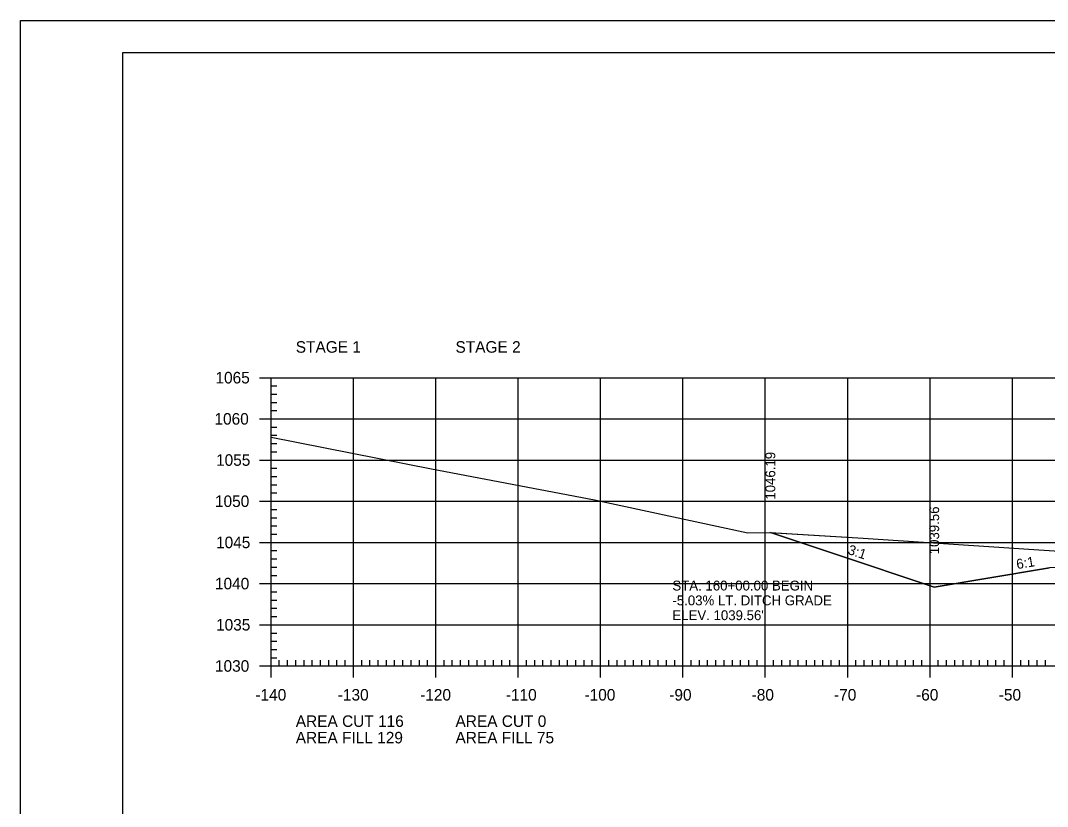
# Model space of a CAD drawing. Extents: x 1322838 to 1324533, y 339903 to 351025.
# Drawn here: x 1323533.3 to 1323658, y 345656.7 to 345752.1 of the extents above; entities that cross this region are included whole.
import ezdxf

# ---------------------------------------------------------------- set-up
doc = ezdxf.new("R2010")
doc.units = 0
for name, color, linetype in [('R_Axis', 7, 'Continuous'), ('R_Axis Annot', 7, 'Continuous'), ('R_Border', 7, 'Continuous'), ('R_Drive', 7, 'Continuous'), ('R_Exist Surface', 7, 'Continuous'), ('R_Fin Surface', 7, 'Continuous'), ('R_Fin Surface Annot', 7, 'Continuous'), ('R_Grid', 7, 'Continuous'), ('R_No Plot', 7, 'Continuous')]:
    doc.layers.add(name, color=color, linetype=linetype)

msp = doc.modelspace()

# ---------------------------------------------------------------- linework, layer by layer
at = {"layer": 'R_Axis'}
for p, q in [((1323562.32, 345708.74), (1323565.12, 345708.74)), ((1323563.72, 345673.74), (1323563.72, 345708.74)), ((1323563.72, 345707.74), (1323564.42, 345707.74)), ((1323563.72, 345706.74), (1323564.42, 345706.74)), ((1323563.72, 345705.74), (1323564.42, 345705.74)), ((1323562.32, 345703.74), (1323565.12, 345703.74)), ((1323563.72, 345704.74), (1323564.42, 345704.74)), ((1323563.72, 345702.74), (1323564.42, 345702.74)), ((1323563.72, 345701.74), (1323564.42, 345701.74)), ((1323563.72, 345700.74), (1323564.42, 345700.74)), ((1323562.32, 345698.74), (1323565.12, 345698.74)), ((1323563.72, 345699.74), (1323564.42, 345699.74)), ((1323563.72, 345697.74), (1323564.42, 345697.74)), ((1323563.72, 345696.74), (1323564.42, 345696.74)), ((1323563.72, 345695.74), (1323564.42, 345695.74)), ((1323562.32, 345693.74), (1323565.12, 345693.74)), ((1323563.72, 345694.74), (1323564.42, 345694.74)), ((1323563.72, 345692.74), (1323564.42, 345692.74)), ((1323563.72, 345691.74), (1323564.42, 345691.74)), ((1323563.72, 345690.74), (1323564.42, 345690.74)), ((1323562.32, 345688.74), (1323565.12, 345688.74)), ((1323563.72, 345689.74), (1323564.42, 345689.74)), ((1323563.72, 345687.74), (1323564.42, 345687.74)), ((1323563.72, 345686.74), (1323564.42, 345686.74)), ((1323563.72, 345685.74), (1323564.42, 345685.74)), ((1323563.72, 345684.74), (1323564.42, 345684.74)), ((1323562.32, 345683.74), (1323565.12, 345683.74)), ((1323563.72, 345682.74), (1323564.42, 345682.74)), ((1323563.72, 345681.74), (1323564.42, 345681.74)), ((1323563.72, 345680.74), (1323564.42, 345680.74)), ((1323563.72, 345679.74), (1323564.42, 345679.74)), ((1323562.32, 345678.74), (1323565.12, 345678.74)), ((1323563.72, 345677.74), (1323564.42, 345677.74)), ((1323563.72, 345676.74), (1323564.42, 345676.74)), ((1323563.72, 345675.74), (1323564.42, 345675.74)), ((1323563.72, 345672.34), (1323563.72, 345675.14)), ((1323573.72, 345672.34), (1323573.72, 345675.14)), ((1323583.72, 345672.34), (1323583.72, 345675.14)), ((1323593.72, 345672.34), (1323593.72, 345675.14)), ((1323603.72, 345672.34), (1323603.72, 345675.14)), ((1323613.72, 345672.34), (1323613.72, 345675.14)), ((1323623.72, 345672.34), (1323623.72, 345675.14)), ((1323633.72, 345672.34), (1323633.72, 345675.14)), ((1323643.72, 345672.34), (1323643.72, 345675.14)), ((1323653.72, 345672.34), (1323653.72, 345675.14)), ((1323563.72, 345674.74), (1323564.42, 345674.74)), ((1323564.72, 345673.74), (1323564.72, 345674.44)), ((1323565.72, 345673.74), (1323565.72, 345674.44)), ((1323566.72, 345673.74), (1323566.72, 345674.44)), ((1323567.72, 345673.74), (1323567.72, 345674.44)), ((1323568.72, 345673.74), (1323568.72, 345674.44)), ((1323569.72, 345673.74), (1323569.72, 345674.44)), ((1323570.72, 345673.74), (1323570.72, 345674.44)), ((1323571.72, 345673.74), (1323571.72, 345674.44)), ((1323572.72, 345673.74), (1323572.72, 345674.44)), ((1323574.72, 345673.74), (1323574.72, 345674.44)), ((1323575.72, 345673.74), (1323575.72, 345674.44)), ((1323576.72, 345673.74), (1323576.72, 345674.44)), ((1323577.72, 345673.74), (1323577.72, 345674.44)), ((1323578.72, 345673.74), (1323578.72, 345674.44)), ((1323579.72, 345673.74), (1323579.72, 345674.44)), ((1323580.72, 345673.74), (1323580.72, 345674.44)), ((1323581.72, 345673.74), (1323581.72, 345674.44)), ((1323582.72, 345673.74), (1323582.72, 345674.44)), ((1323584.72, 345673.74), (1323584.72, 345674.44)), ((1323585.72, 345673.74), (1323585.72, 345674.44)), ((1323586.72, 345673.74), (1323586.72, 345674.44)), ((1323587.72, 345673.74), (1323587.72, 345674.44)), ((1323588.72, 345673.74), (1323588.72, 345674.44)), ((1323589.72, 345673.74), (1323589.72, 345674.44)), ((1323590.72, 345673.74), (1323590.72, 345674.44)), ((1323591.72, 345673.74), (1323591.72, 345674.44)), ((1323592.72, 345673.74), (1323592.72, 345674.44)), ((1323594.72, 345673.74), (1323594.72, 345674.44)), ((1323595.72, 345673.74), (1323595.72, 345674.44)), ((1323596.72, 345673.74), (1323596.72, 345674.44)), ((1323597.72, 345673.74), (1323597.72, 345674.44)), ((1323598.72, 345673.74), (1323598.72, 345674.44)), ((1323599.72, 345673.74), (1323599.72, 345674.44)), ((1323600.72, 345673.74), (1323600.72, 345674.44)), ((1323601.72, 345673.74), (1323601.72, 345674.44)), ((1323602.72, 345673.74), (1323602.72, 345674.44)), ((1323604.72, 345673.74), (1323604.72, 345674.44)), ((1323605.72, 345673.74), (1323605.72, 345674.44)), ((1323606.72, 345673.74), (1323606.72, 345674.44)), ((1323607.72, 345673.74), (1323607.72, 345674.44)), ((1323608.72, 345673.74), (1323608.72, 345674.44)), ((1323609.72, 345673.74), (1323609.72, 345674.44)), ((1323610.72, 345673.74), (1323610.72, 345674.44)), ((1323611.72, 345673.74), (1323611.72, 345674.44)), ((1323612.72, 345673.74), (1323612.72, 345674.44)), ((1323614.72, 345673.74), (1323614.72, 345674.44)), ((1323615.72, 345673.74), (1323615.72, 345674.44)), ((1323616.72, 345673.74), (1323616.72, 345674.44)), ((1323617.72, 345673.74), (1323617.72, 345674.44)), ((1323618.72, 345673.74), (1323618.72, 345674.44)), ((1323619.72, 345673.74), (1323619.72, 345674.44)), ((1323620.72, 345673.74), (1323620.72, 345674.44)), ((1323621.72, 345673.74), (1323621.72, 345674.44)), ((1323622.72, 345673.74), (1323622.72, 345674.44)), ((1323624.72, 345673.74), (1323624.72, 345674.44)), ((1323625.72, 345673.74), (1323625.72, 345674.44)), ((1323626.72, 345673.74), (1323626.72, 345674.44)), ((1323627.72, 345673.74), (1323627.72, 345674.44)), ((1323628.72, 345673.74), (1323628.72, 345674.44)), ((1323629.72, 345673.74), (1323629.72, 345674.44)), ((1323630.72, 345673.74), (1323630.72, 345674.44)), ((1323631.72, 345673.74), (1323631.72, 345674.44)), ((1323632.72, 345673.74), (1323632.72, 345674.44)), ((1323634.72, 345673.74), (1323634.72, 345674.44)), ((1323635.72, 345673.74), (1323635.72, 345674.44)), ((1323636.72, 345673.74), (1323636.72, 345674.44)), ((1323637.72, 345673.74), (1323637.72, 345674.44)), ((1323638.72, 345673.74), (1323638.72, 345674.44)), ((1323639.72, 345673.74), (1323639.72, 345674.44)), ((1323640.72, 345673.74), (1323640.72, 345674.44)), ((1323641.72, 345673.74), (1323641.72, 345674.44)), ((1323642.72, 345673.74), (1323642.72, 345674.44)), ((1323644.72, 345673.74), (1323644.72, 345674.44)), ((1323645.72, 345673.74), (1323645.72, 345674.44)), ((1323646.72, 345673.74), (1323646.72, 345674.44)), ((1323647.72, 345673.74), (1323647.72, 345674.44)), ((1323648.72, 345673.74), (1323648.72, 345674.44)), ((1323649.72, 345673.74), (1323649.72, 345674.44)), ((1323650.72, 345673.74), (1323650.72, 345674.44)), ((1323651.72, 345673.74), (1323651.72, 345674.44)), ((1323652.72, 345673.74), (1323652.72, 345674.44)), ((1323654.72, 345673.74), (1323654.72, 345674.44)), ((1323655.72, 345673.74), (1323655.72, 345674.44)), ((1323656.72, 345673.74), (1323656.72, 345674.44)), ((1323657.72, 345673.74), (1323657.72, 345674.44)), ((1323562.32, 345673.74), (1323565.12, 345673.74)), ((1323563.72, 345673.74), (1323843.72, 345673.74))]:
    msp.add_line(p, q, dxfattribs=at)
at = {"layer": 'R_Border'}
for p, q in [((1323545.72, 345748.2), (1323861.9, 345748.2)), ((1323545.72, 345542.74), (1323545.72, 345748.2))]:
    msp.add_line(p, q, dxfattribs=at)
at = {"layer": 'R_Exist Surface'}
msp.add_lwpolyline([(1323563.72, 345701.53), (1323583.21, 345697.67), (1323602.97, 345693.92), (1323621.58, 345689.9), (1323624.28, 345689.94), (1323635.59, 345689.25), (1323661.82, 345687.53)], dxfattribs=at)
at = {"layer": 'R_Fin Surface'}
msp.add_lwpolyline([(1323624.33, 345689.93), (1323632.12, 345687.34), (1323644.22, 345683.3), (1323650.49, 345684.35), (1323658.22, 345685.64)], dxfattribs=at)
at = {"layer": 'R_Grid'}
for p, q in [((1323563.72, 345708.74), (1323843.72, 345708.74)), ((1323563.72, 345673.74), (1323563.72, 345708.74)), ((1323573.72, 345673.74), (1323573.72, 345708.74)), ((1323583.72, 345673.74), (1323583.72, 345708.74)), ((1323593.72, 345673.74), (1323593.72, 345708.74)), ((1323603.72, 345673.74), (1323603.72, 345708.74)), ((1323613.72, 345673.74), (1323613.72, 345708.74)), ((1323623.72, 345673.74), (1323623.72, 345708.74)), ((1323633.72, 345673.74), (1323633.72, 345708.74)), ((1323643.72, 345673.74), (1323643.72, 345708.74)), ((1323653.72, 345673.74), (1323653.72, 345708.74)), ((1323563.72, 345703.74), (1323843.72, 345703.74)), ((1323563.72, 345698.74), (1323843.72, 345698.74)), ((1323563.72, 345693.74), (1323843.72, 345693.74)), ((1323563.72, 345688.74), (1323843.72, 345688.74)), ((1323563.72, 345683.74), (1323843.72, 345683.74)), ((1323563.72, 345678.74), (1323843.72, 345678.74)), ((1323563.72, 345673.74), (1323843.72, 345673.74))]:
    msp.add_line(p, q, dxfattribs=at)
at = {"layer": 'R_No Plot'}
msp.add_line((1323533.31, 345752.1), (1323866.65, 345752.1), dxfattribs=at)
for points in [[(1323533.31, 345752.1), (1323866.65, 345752.1), (1323866.65, 345538.76), (1323533.31, 345538.76)], [(1323779.64, 345748.2), (1323799.26, 345748.2), (1323799.26, 345738.32), (1323815.37, 345738.32), (1323838.57, 345738.32), (1323838.57, 345705.65), (1323861.77, 345705.65), (1323861.9, 345542.74), (1323545.72, 345542.74), (1323545.72, 345748.2)], [(1323624.33, 345689.93), (1323635.59, 345689.25), (1323661.82, 345687.53), (1323663.71, 345686.47), (1323664.93, 345685.77), (1323658.22, 345685.64), (1323650.49, 345684.35), (1323644.22, 345683.3), (1323632.12, 345687.34)]]:
    msp.add_lwpolyline(points, close=True, dxfattribs=at)

# ---------------------------------------------------------------- texts
at = {"layer": 'R_Axis Annot'}
for s, p in [('STAGE 1', (1323566.72, 345711.77)), ('STAGE 2', (1323586.11, 345711.77)), ('1065', (1323556.97, 345708.04)), ('1060', (1323556.85, 345703.04)), ('1055', (1323557.04, 345698.04)), ('1050', (1323556.91, 345693.04)), ('1045', (1323557.04, 345688.04)), ('1040', (1323556.91, 345683.04)), ('1035', (1323557.04, 345678.04)), ('1030', (1323556.91, 345673.04)), ('-140', (1323561.82, 345669.54)), ('-130', (1323571.82, 345669.54)), ('-120', (1323581.82, 345669.54)), ('-110', (1323592.22, 345669.54)), ('-100', (1323601.77, 345669.54)), ('-90', (1323612.06, 345669.54)), ('-80', (1323622.06, 345669.54)), ('-70', (1323632.06, 345669.54)), ('-60', (1323642.02, 345669.54)), ('-50', (1323652.06, 345669.54)), ('AREA CUT 116', (1323566.72, 345666.34)), ('AREA CUT 0', (1323586.11, 345666.34)), ('AREA FILL 129', (1323566.72, 345664.34)), ('AREA FILL 75', (1323586.11, 345664.34))]:
    msp.add_text(s, height=1.4, dxfattribs=at).set_placement(p)
at = {"layer": 'R_Drive'}
for s, p in [('STA. 160+00.00 BEGIN', (1323612.44, 345682.9)), ('-5.03% LT. DITCH GRADE', (1323612.44, 345681.1)), ("ELEV. 1039.56'", (1323612.44, 345679.3))]:
    msp.add_text(s, height=1.2, dxfattribs=at).set_placement(p)
at = {"layer": 'R_Fin Surface Annot'}
for s, rotation, p in [('1046.19', 90, (1323624.93, 345693.93)), ('1039.56', 90, (1323644.82, 345687.3)), ('3:1', 341.5639, (1323633.64, 345687.36)), ('6:1', 9.4634, (1323654.29, 345685.49))]:
    msp.add_text(s, height=1.2, rotation=rotation, dxfattribs=at).set_placement(p)

doc.saveas('drawing.dxf')
